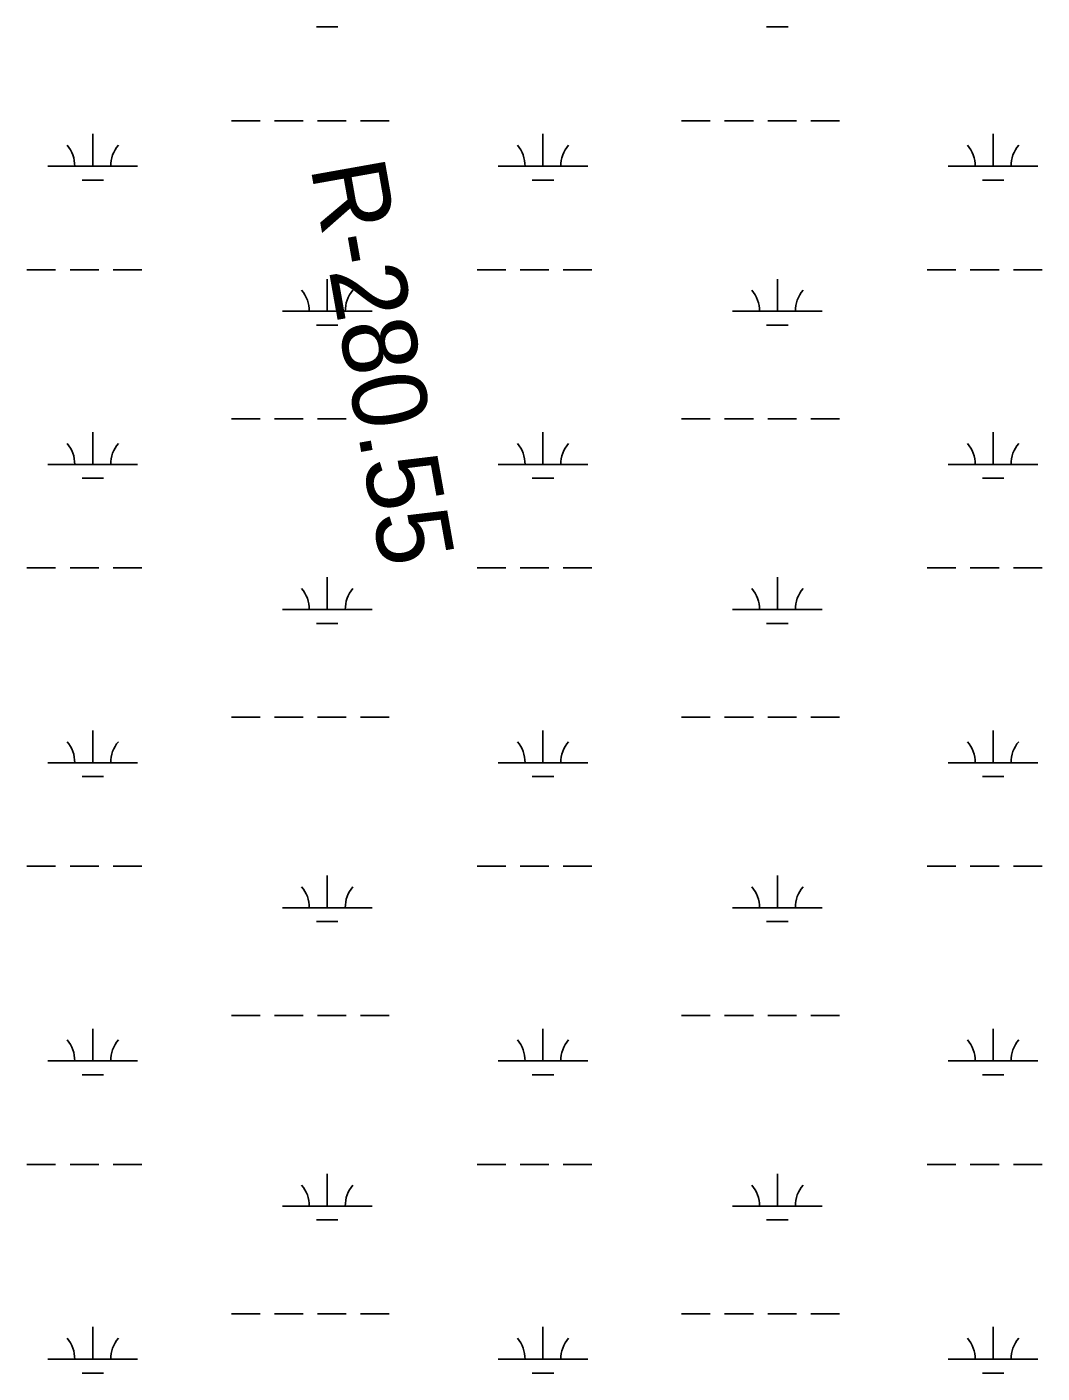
# Model space of a CAD drawing. Extents: x 3177185 to 3215018, y 812988 to 838321.
# Drawn here: x 3208957 to 3210089, y 825138 to 826640 of the extents above; entities that cross this region are included whole.
import ezdxf

# ---------------------------------------------------------------- set-up
doc = ezdxf.new("R2010")
doc.units = 0
doc.layers.add('V-RIVR-RANG-IDEN', color=7, linetype='Continuous')
doc.layers.add('V-WETL-SWMP', color=7, linetype='Continuous')

msp = doc.modelspace()

# ---------------------------------------------------------------- linework, layer by layer
at = {"layer": 'V-WETL-SWMP'}
for p, q in [((3209279.9, 826640), (3209303.9, 826640)), ((3209781.8, 826640), (3209805.8, 826640)), ((3209185.1, 826535.4), (3209217.1, 826535.4)), ((3209233.1, 826535.4), (3209265.1, 826535.4)), ((3209281.1, 826535.4), (3209313.1, 826535.4)), ((3209329.1, 826535.4), (3209361.1, 826535.4)), ((3209687, 826535.4), (3209719, 826535.4)), ((3209735, 826535.4), (3209767, 826535.4)), ((3209783, 826535.4), (3209815, 826535.4)), ((3209831, 826535.4), (3209863, 826535.4)), ((3209030.5, 826484.6), (3209030.5, 826520.6)), ((3209532.4, 826484.6), (3209532.4, 826520.6)), ((3210034.3, 826484.6), (3210034.3, 826520.6)), ((3208980.5, 826484.6), (3209080.5, 826484.6)), ((3209482.4, 826484.6), (3209582.4, 826484.6)), ((3209984.3, 826484.6), (3210084.3, 826484.6)), ((3209018.5, 826469.2), (3209042.5, 826469.2)), ((3209520.4, 826469.2), (3209544.4, 826469.2)), ((3210022.3, 826469.2), (3210046.3, 826469.2)), ((3208957.1, 826369.2), (3208989.1, 826369.2)), ((3209005.1, 826369.2), (3209037.1, 826369.2)), ((3209053.1, 826369.2), (3209085.1, 826369.2)), ((3209291.9, 826322.8), (3209291.9, 826358.8)), ((3209459, 826369.2), (3209491, 826369.2)), ((3209507, 826369.2), (3209539, 826369.2)), ((3209555, 826369.2), (3209587, 826369.2)), ((3209793.8, 826322.8), (3209793.8, 826358.8)), ((3209960.9, 826369.2), (3209992.9, 826369.2)), ((3210008.9, 826369.2), (3210040.9, 826369.2)), ((3210056.9, 826369.2), (3210088.9, 826369.2)), ((3209241.9, 826322.8), (3209341.9, 826322.8)), ((3209743.8, 826322.8), (3209843.8, 826322.8)), ((3209279.9, 826307.3), (3209303.9, 826307.3)), ((3209781.8, 826307.3), (3209805.8, 826307.3)), ((3209185.1, 826202.7), (3209217.1, 826202.7)), ((3209233.1, 826202.7), (3209265.1, 826202.7)), ((3209281.1, 826202.7), (3209313.1, 826202.7)), ((3209329.1, 826202.7), (3209361.1, 826202.7)), ((3209687, 826202.7), (3209719, 826202.7)), ((3209735, 826202.7), (3209767, 826202.7)), ((3209783, 826202.7), (3209815, 826202.7)), ((3209831, 826202.7), (3209863, 826202.7)), ((3209030.5, 826151.9), (3209030.5, 826187.9)), ((3209532.4, 826151.9), (3209532.4, 826187.9)), ((3210034.3, 826151.9), (3210034.3, 826187.9)), ((3208980.5, 826151.9), (3209080.5, 826151.9)), ((3209482.4, 826151.9), (3209582.4, 826151.9)), ((3209984.3, 826151.9), (3210084.3, 826151.9)), ((3209018.5, 826136.5), (3209042.5, 826136.5)), ((3209520.4, 826136.5), (3209544.4, 826136.5)), ((3210022.3, 826136.5), (3210046.3, 826136.5)), ((3208957.1, 826036.5), (3208989.1, 826036.5)), ((3209005.1, 826036.5), (3209037.1, 826036.5)), ((3209053.1, 826036.5), (3209085.1, 826036.5)), ((3209459, 826036.5), (3209491, 826036.5)), ((3209507, 826036.5), (3209539, 826036.5)), ((3209555, 826036.5), (3209587, 826036.5)), ((3209960.9, 826036.5), (3209992.9, 826036.5)), ((3210008.9, 826036.5), (3210040.9, 826036.5)), ((3210056.9, 826036.5), (3210088.9, 826036.5)), ((3209291.9, 825990.1), (3209291.9, 826026.1)), ((3209793.8, 825990.1), (3209793.8, 826026.1)), ((3209241.9, 825990.1), (3209341.9, 825990.1)), ((3209743.8, 825990.1), (3209843.8, 825990.1)), ((3209279.9, 825974.6), (3209303.9, 825974.6)), ((3209781.8, 825974.6), (3209805.8, 825974.6)), ((3209185.1, 825870), (3209217.1, 825870)), ((3209233.1, 825870), (3209265.1, 825870)), ((3209281.1, 825870), (3209313.1, 825870)), ((3209329.1, 825870), (3209361.1, 825870)), ((3209687, 825870), (3209719, 825870)), ((3209735, 825870), (3209767, 825870)), ((3209783, 825870), (3209815, 825870)), ((3209831, 825870), (3209863, 825870)), ((3209030.5, 825819.3), (3209030.5, 825855.3)), ((3209532.4, 825819.3), (3209532.4, 825855.3)), ((3210034.3, 825819.3), (3210034.3, 825855.3)), ((3208980.5, 825819.3), (3209080.5, 825819.3)), ((3209482.4, 825819.3), (3209582.4, 825819.3)), ((3209984.3, 825819.3), (3210084.3, 825819.3)), ((3209018.5, 825803.8), (3209042.5, 825803.8)), ((3209520.4, 825803.8), (3209544.4, 825803.8)), ((3210022.3, 825803.8), (3210046.3, 825803.8)), ((3208957.1, 825703.8), (3208989.1, 825703.8)), ((3209005.1, 825703.8), (3209037.1, 825703.8)), ((3209053.1, 825703.8), (3209085.1, 825703.8)), ((3209459, 825703.8), (3209491, 825703.8)), ((3209507, 825703.8), (3209539, 825703.8)), ((3209555, 825703.8), (3209587, 825703.8)), ((3209960.9, 825703.8), (3209992.9, 825703.8)), ((3210008.9, 825703.8), (3210040.9, 825703.8)), ((3210056.9, 825703.8), (3210088.9, 825703.8)), ((3209291.9, 825657.4), (3209291.9, 825693.4)), ((3209793.8, 825657.4), (3209793.8, 825693.4)), ((3209241.9, 825657.4), (3209341.9, 825657.4)), ((3209743.8, 825657.4), (3209843.8, 825657.4)), ((3209279.9, 825642), (3209303.9, 825642)), ((3209781.8, 825642), (3209805.8, 825642)), ((3209185.1, 825537.3), (3209217.1, 825537.3)), ((3209233.1, 825537.3), (3209265.1, 825537.3)), ((3209281.1, 825537.3), (3209313.1, 825537.3)), ((3209329.1, 825537.3), (3209361.1, 825537.3)), ((3209687, 825537.3), (3209719, 825537.3)), ((3209735, 825537.3), (3209767, 825537.3)), ((3209783, 825537.3), (3209815, 825537.3)), ((3209831, 825537.3), (3209863, 825537.3)), ((3209030.5, 825486.6), (3209030.5, 825522.6)), ((3209532.4, 825486.6), (3209532.4, 825522.6)), ((3210034.3, 825486.6), (3210034.3, 825522.6)), ((3208980.5, 825486.6), (3209080.5, 825486.6)), ((3209482.4, 825486.6), (3209582.4, 825486.6)), ((3209984.3, 825486.6), (3210084.3, 825486.6)), ((3209018.5, 825471.2), (3209042.5, 825471.2)), ((3209520.4, 825471.2), (3209544.4, 825471.2)), ((3210022.3, 825471.2), (3210046.3, 825471.2)), ((3208957.1, 825371.2), (3208989.1, 825371.2)), ((3209005.1, 825371.2), (3209037.1, 825371.2)), ((3209053.1, 825371.2), (3209085.1, 825371.2)), ((3209459, 825371.2), (3209491, 825371.2)), ((3209507, 825371.2), (3209539, 825371.2)), ((3209555, 825371.2), (3209587, 825371.2)), ((3209960.9, 825371.2), (3209992.9, 825371.2)), ((3210008.9, 825371.2), (3210040.9, 825371.2)), ((3210056.9, 825371.2), (3210088.9, 825371.2)), ((3209291.9, 825324.7), (3209291.9, 825360.7)), ((3209793.8, 825324.7), (3209793.8, 825360.7)), ((3209241.9, 825324.7), (3209341.9, 825324.7)), ((3209743.8, 825324.7), (3209843.8, 825324.7)), ((3209279.9, 825309.3), (3209303.9, 825309.3)), ((3209781.8, 825309.3), (3209805.8, 825309.3)), ((3209185.1, 825204.7), (3209217.1, 825204.7)), ((3209233.1, 825204.7), (3209265.1, 825204.7)), ((3209281.1, 825204.7), (3209313.1, 825204.7)), ((3209329.1, 825204.7), (3209361.1, 825204.7)), ((3209687, 825204.7), (3209719, 825204.7)), ((3209735, 825204.7), (3209767, 825204.7)), ((3209783, 825204.7), (3209815, 825204.7)), ((3209831, 825204.7), (3209863, 825204.7)), ((3209030.5, 825153.9), (3209030.5, 825189.9)), ((3209532.4, 825153.9), (3209532.4, 825189.9)), ((3210034.3, 825153.9), (3210034.3, 825189.9)), ((3208980.5, 825153.9), (3209080.5, 825153.9)), ((3209482.4, 825153.9), (3209582.4, 825153.9)), ((3209984.3, 825153.9), (3210084.3, 825153.9)), ((3209018.5, 825138.5), (3209042.5, 825138.5)), ((3209520.4, 825138.5), (3209544.4, 825138.5)), ((3210022.3, 825138.5), (3210046.3, 825138.5))]:
    msp.add_line(p, q, dxfattribs=at)
for centre, start, end in [((3208975.2, 826485.1), 359.2282, 40.7718), ((3209085.7, 826485.1), 139.2282, 180.7718), ((3209477.2, 826485.1), 359.2282, 40.7718), ((3209587.6, 826485.1), 139.2282, 180.7718), ((3209979.1, 826485.1), 359.2282, 40.7718), ((3210089.5, 826485.1), 139.2282, 180.7718), ((3209236.7, 826323.2), 359.2282, 40.7718), ((3209347.2, 826323.2), 139.2282, 180.7718), ((3209738.6, 826323.2), 359.2282, 40.7718), ((3209849.1, 826323.2), 139.2282, 180.7718), ((3208975.2, 826152.4), 359.2282, 40.7718), ((3209085.7, 826152.4), 139.2282, 180.7718), ((3209477.2, 826152.4), 359.2282, 40.7718), ((3209587.6, 826152.4), 139.2282, 180.7718), ((3209979.1, 826152.4), 359.2282, 40.7718), ((3210089.5, 826152.4), 139.2282, 180.7718), ((3209236.7, 825990.6), 359.2282, 40.7718), ((3209347.2, 825990.6), 139.2282, 180.7718), ((3209738.6, 825990.6), 359.2282, 40.7718), ((3209849.1, 825990.6), 139.2282, 180.7718), ((3208975.2, 825819.7), 359.2282, 40.7718), ((3209085.7, 825819.7), 139.2282, 180.7718), ((3209477.2, 825819.7), 359.2282, 40.7718), ((3209587.6, 825819.7), 139.2282, 180.7718), ((3209979.1, 825819.7), 359.2282, 40.7718), ((3210089.5, 825819.7), 139.2282, 180.7718), ((3209236.7, 825657.9), 359.2282, 40.7718), ((3209347.2, 825657.9), 139.2282, 180.7718), ((3209738.6, 825657.9), 359.2282, 40.7718), ((3209849.1, 825657.9), 139.2282, 180.7718), ((3208975.2, 825487.1), 359.2282, 40.7718), ((3209085.7, 825487.1), 139.2282, 180.7718), ((3209477.2, 825487.1), 359.2282, 40.7718), ((3209587.6, 825487.1), 139.2282, 180.7718), ((3209979.1, 825487.1), 359.2282, 40.7718), ((3210089.5, 825487.1), 139.2282, 180.7718), ((3209236.7, 825325.2), 359.2282, 40.7718), ((3209347.2, 825325.2), 139.2282, 180.7718), ((3209738.6, 825325.2), 359.2282, 40.7718), ((3209849.1, 825325.2), 139.2282, 180.7718), ((3208975.2, 825154.4), 359.2282, 40.7718), ((3209085.7, 825154.4), 139.2282, 180.7718), ((3209477.2, 825154.4), 359.2282, 40.7718), ((3209587.6, 825154.4), 139.2282, 180.7718), ((3209979.1, 825154.4), 359.2282, 40.7718), ((3210089.5, 825154.4), 139.2282, 180.7718)]:
    msp.add_arc(centre, 35.2, start, end, dxfattribs=at)

# ---------------------------------------------------------------- texts
at = {"layer": 'V-RIVR-RANG-IDEN'}
msp.add_text('R-280.55', height=83, rotation=280.1112, dxfattribs=at).set_placement((3209273, 826483.9))

doc.saveas('drawing.dxf')
